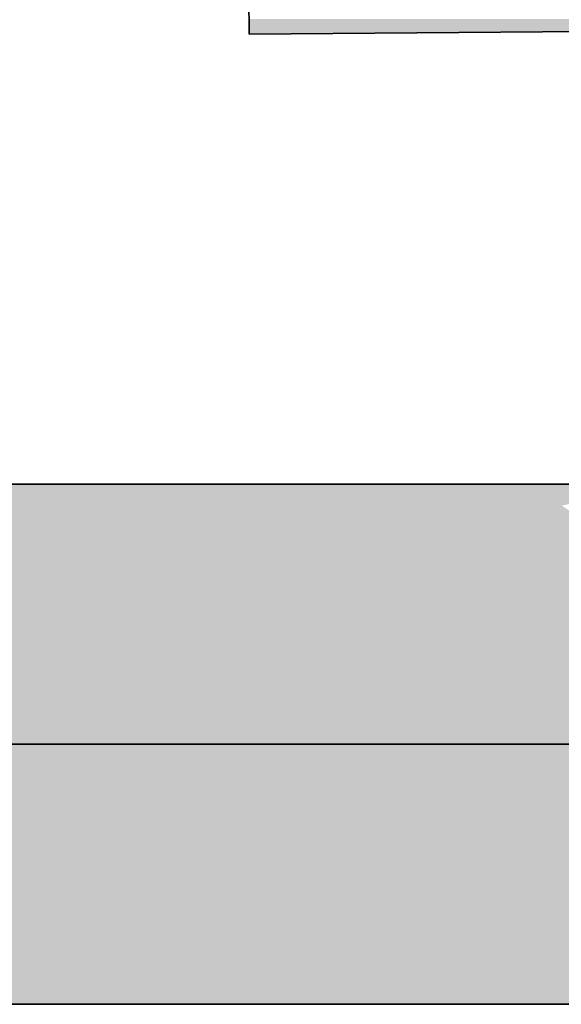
# Model space of a CAD drawing. Extents: x -223 to 557, y -138 to 606.
# Tile 333 of 347: x 306.06 to 307.27, y 303.13 to 305.33. Entities that reach past the tile are written whole.
import ezdxf

# ---------------------------------------------------------------- set-up
doc = ezdxf.new("R2010")
doc.units = 0
doc.layers.get('0').update_dxf_attribs({"lineweight": 35})
doc.layers.add('0-Shading', color=7, linetype='Continuous', lineweight=35)
for name, color, linetype, lineweight, true_color in [('H_Heizkoerper', 1, 'Continuous', 35, 0xff0000), ('H_Heizkoerperflaeche', 7, 'Continuous', 35, 0xc0c0c0), ('H_Vorlauf', 1, 'Continuous', 35, 0xff0000), ('H_Vorlauf_Beschriftung', 1, 'Continuous', 18, 0xff0000)]:
    doc.layers.add(name, color=color, linetype=linetype, lineweight=lineweight, true_color=true_color)

# ---------------------------------------------------------------- blocks, each defined once
blk = doc.blocks.new('Shading-A07ALDTD1N', base_point=(303.9178, 301.6116))
at = {"layer": '0-Shading', "color": 14, "true_color": 0xa00000}
for points in [[(304.5193, 304.2812), (307.8117, 304.2812), (304.41, 304.2906)], [(307.8117, 304.2812), (304.41, 304.2906), (307.8117, 304.2906)], [(306.1482, 304.2462), (304.4342, 304.2462), (305.921, 304.2812)], [(306.0789, 304.2568), (306.5551, 304.2812), (305.921, 304.2812)], [(306.6552, 304.2568), (306.0789, 304.2568), (306.5551, 304.2812)], [(306.6268, 304.2637), (306.937, 304.2812), (306.5551, 304.2812)], [(306.9826, 304.2637), (306.6268, 304.2637), (306.937, 304.2812)], [(306.9692, 304.2689), (307.2089, 304.2812), (306.937, 304.2812)], [(307.2272, 304.2689), (306.9692, 304.2689), (307.2089, 304.2812)], [(307.2227, 304.2719), (307.3424, 304.2812), (307.2089, 304.2812)], [(307.372, 304.2719), (307.2227, 304.2719), (307.3424, 304.2812)], [(307.2272, 304.2689), (307.372, 304.2719), (307.2227, 304.2719)], [(307.3792, 304.2689), (307.2272, 304.2689), (307.372, 304.2719)], [(306.1482, 304.2462), (306.6552, 304.2568), (306.0789, 304.2568)], [(306.1482, 304.2462), (306.6992, 304.2462), (306.6552, 304.2568)], [(306.6552, 304.2568), (306.9826, 304.2637), (306.6268, 304.2637)], [(306.6552, 304.2568), (307.0007, 304.2568), (306.9826, 304.2637)], [(306.836, 304.2129), (307.1158, 304.2129), (306.6552, 304.2568)], [(307.1158, 304.2129), (306.6552, 304.2568), (307.0007, 304.2568)], [(306.9826, 304.2637), (307.2272, 304.2689), (306.9692, 304.2689)], [(306.9826, 304.2637), (307.2349, 304.2637), (307.2272, 304.2689)], [(307.1158, 304.2129), (307.3107, 304.2129), (306.9826, 304.2637)], [(307.3107, 304.2129), (306.9826, 304.2637), (307.2349, 304.2637)], [(307.2668, 304.2423), (307.3792, 304.2689), (307.2272, 304.2689)], [(304.5661, 304.2129), (306.1482, 304.2462), (304.4342, 304.2462)], [(304.5661, 304.2129), (306.3643, 304.2129), (306.1482, 304.2462)], [(306.3643, 304.2129), (306.836, 304.2129), (306.1482, 304.2462)], [(306.836, 304.2129), (306.1482, 304.2462), (306.6992, 304.2462)], [(306.0355, 303.1306), (307.8117, 303.1306), (305.8024, 303.2083)], [(307.8117, 303.1306), (305.8024, 303.2083), (307.8117, 303.2083)]]:
    blk.add_solid(points, dxfattribs=at)
at = {"layer": '0-Shading', "color": 12, "true_color": 0xd90000}
for points in [[(305.3864, 304.0006), (306.9867, 304.0006), (304.5661, 304.2129)], [(306.9867, 304.0006), (304.5661, 304.2129), (306.3643, 304.2129)], [(306.9867, 304.0006), (307.2642, 304.0006), (306.3643, 304.2129)], [(307.2642, 304.0006), (306.3643, 304.2129), (306.836, 304.2129)], [(307.2642, 304.0006), (307.4315, 304.0006), (306.836, 304.2129)], [(307.4315, 304.0006), (306.836, 304.2129), (307.1158, 304.2129)], [(307.2927, 304.0939), (307.3107, 304.2129), (307.1158, 304.2129)], [(305.4158, 303.4116), (307.4315, 303.4206), (305.3986, 303.4206)], [(307.464, 303.4116), (305.4158, 303.4116), (307.4315, 303.4206)], [(305.7534, 303.234), (307.464, 303.4116), (305.4158, 303.4116)], [(306.5309, 303.3147), (307.8117, 303.3147), (307.464, 303.4116)], [(305.7534, 303.234), (307.8117, 303.234), (306.5309, 303.3147)], [(307.8117, 303.234), (306.5309, 303.3147), (307.8117, 303.3147)], [(305.8024, 303.2083), (307.8117, 303.2083), (305.7534, 303.234)], [(307.8117, 303.2083), (305.7534, 303.234), (307.8117, 303.234)]]:
    blk.add_solid(points, dxfattribs=at)
at = {"layer": '0-Shading', "color": 1, "true_color": 0xfa0000}
for points in [[(304.9324, 303.7106), (306.3023, 303.7106), (304.5286, 304.0006)], [(306.3023, 303.7106), (304.5286, 304.0006), (305.1086, 304.0006)], [(306.3023, 303.7106), (306.4789, 303.7106), (305.1086, 304.0006)], [(306.4789, 303.7106), (305.1086, 304.0006), (305.3864, 304.0006)], [(305.761, 303.9012), (306.9867, 304.0006), (305.3864, 304.0006)], [(307.1834, 303.9012), (305.761, 303.9012), (306.9867, 304.0006)], [(307.0968, 303.9449), (307.2642, 304.0006), (306.9867, 304.0006)], [(307.3452, 303.9449), (307.0968, 303.9449), (307.2642, 304.0006)], [(307.2998, 303.9761), (307.4315, 304.0006), (307.2642, 304.0006)], [(307.1834, 303.9012), (307.3452, 303.9449), (307.0968, 303.9449)], [(307.1834, 303.9012), (307.4089, 303.9012), (307.3452, 303.9449)], [(306.4789, 303.7106), (307.1834, 303.9012), (305.761, 303.9012)], [(306.4789, 303.7106), (307.5603, 303.7106), (307.1834, 303.9012)], [(307.5603, 303.7106), (307.6862, 303.7106), (307.1834, 303.9012)], [(307.6862, 303.7106), (307.1834, 303.9012), (307.4089, 303.9012)], [(305.3986, 303.4206), (307.4315, 303.4206), (304.9324, 303.7106)], [(307.4315, 303.4206), (304.9324, 303.7106), (306.3023, 303.7106)], [(307.4315, 303.4206), (307.551, 303.4206), (306.3023, 303.7106)], [(307.551, 303.4206), (306.3023, 303.7106), (306.4789, 303.7106)], [(306.8656, 303.606), (307.5603, 303.7106), (306.4789, 303.7106)], [(307.6941, 303.606), (306.8656, 303.606), (307.5603, 303.7106)], [(307.551, 303.4206), (307.6941, 303.606), (306.8656, 303.606)]]:
    blk.add_solid(points, dxfattribs=at)
blk = doc.blocks.new('Heizkörper-A07ALDV21N', base_point=(301.6642, 301.7325))
at = {"color": 0, "linetype": 'ByBlock', "lineweight": -2, "ltscale": 0.35}
for p, q in [((306.5688, 305.2935), (306.2784, 341.1724)), ((310.7686, 305.3275), (306.5688, 305.2935))]:
    blk.add_line(p, q, dxfattribs=at)
at = {"layer": 'H_Heizkoerperflaeche', "linetype": 'ByBlock', "lineweight": -2, "ltscale": 0.35}
blk.add_solid([(306.5688, 305.2935), (310.7686, 305.3275), (306.5685, 305.3275)], dxfattribs=at)
blk = doc.blocks.new('Rohr - 1703-A07ALE061N', base_point=(303.3675, 303.7106))
at = {"color": 0, "linetype": 'ByBlock', "lineweight": -2, "ltscale": 0.35}
blk.add_line((308.6817, 303.7106), (303.3675, 303.7106), dxfattribs=at)
blk = doc.blocks.new('Bauteilbeschriftung-A07ALE081N', base_point=(304.605, 293.7106))
at = {"color": 0, "linetype": 'ByBlock', "lineweight": -2, "ltscale": 0.18}
blk.add_line((320.4087, 303.7106), (304.605, 303.7106), dxfattribs=at)
blk = doc.blocks.new('Geometrie-A07ALE0O1N', base_point=(218.238, 301.4785))
at = {"layer": 'H_Vorlauf', "lineweight": -2}
for p, q in [((307.8117, 304.2906), (304.2955, 304.2906)), ((304.2955, 303.1306), (307.8117, 303.1306))]:
    blk.add_line(p, q, dxfattribs=at)

msp = doc.modelspace()

# ---------------------------------------------------------------- block references
at = {"linetype": 'Continuous', "ltscale": 0.35}
msp.add_blockref('Geometrie-A07ALE0O1N', (218.238, 301.4785), dxfattribs=at)
msp.add_blockref('Shading-A07ALDTD1N', (303.9178, 301.6116))
at = {"layer": 'H_Heizkoerper', "ltscale": 0.35}
msp.add_blockref('Heizkörper-A07ALDV21N', (301.6642, 301.7325), dxfattribs=at)
at = {"layer": 'H_Vorlauf', "ltscale": 0.35}
msp.add_blockref('Rohr - 1703-A07ALE061N', (303.3675, 303.7106), dxfattribs=at)
at = {"layer": 'H_Vorlauf_Beschriftung', "ltscale": 0.18}
msp.add_blockref('Bauteilbeschriftung-A07ALE081N', (304.605, 293.7106), dxfattribs=at)

doc.saveas('drawing.dxf')
